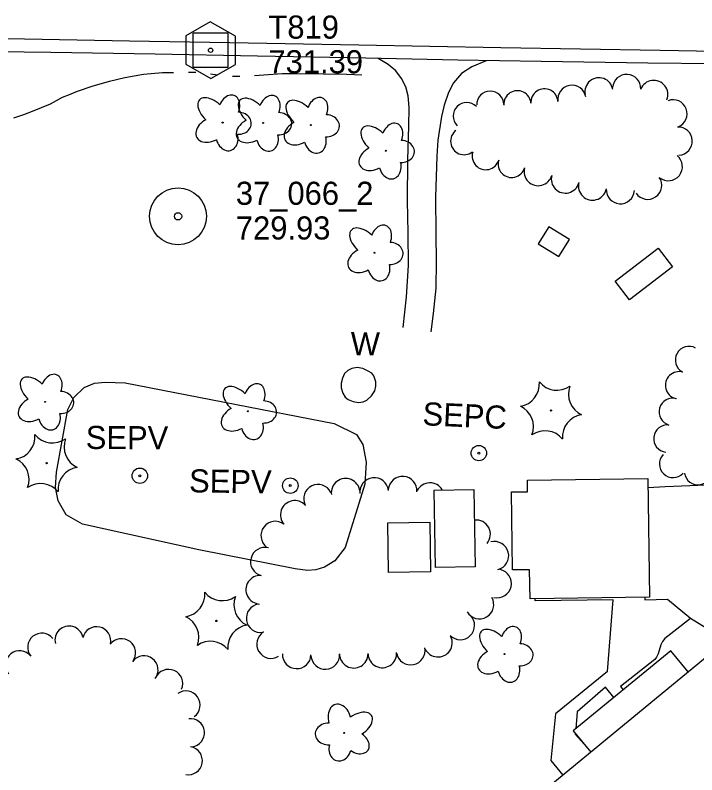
# Model space of a CAD drawing. Extents: x 589250 to 1188077, y 162953 to 363065.
# Drawn here: x 595007.4 to 595184.3, y 164851.4 to 165048.6 of the extents above; entities that cross this region are included whole.
import ezdxf

# ---------------------------------------------------------------- set-up
doc = ezdxf.new("R2010")
doc.units = 0
for name, color, linetype in [('E_BLD', 7, 'Continuous'), ('E_DWY', 7, 'Continuous'), ('E_LAND_TreeLine_P', 7, 'Continuous'), ('E_LAND_Vegetation', 7, 'Continuous'), ('E_MAP_Control', 7, 'Continuous'), ('E_MAP_Limits', 7, 'Continuous'), ('E_MAP_PassPoints', 7, 'Continuous'), ('E_MISCPROP_Septic', 7, 'Continuous'), ('E_MISCPROP_Septic_Dash', 7, 'Continuous'), ('E_MISCPROP_Text', 7, 'Continuous'), ('E_PATH_Sidewalk', 7, 'Continuous'), ('E_RDWY', 7, 'Continuous'), ('E_RDWY_Gravel', 7, 'Continuous'), ('E_WAL', 7, 'Continuous'), ('E_WAL_Text', 7, 'Continuous'), ('E_WTR_FlowLine', 7, 'Continuous')]:
    doc.layers.add(name, color=color, linetype=linetype)

msp = doc.modelspace()

# ---------------------------------------------------------------- linework, layer by layer
at = {"layer": 'E_BLD'}
for p, q in [((595140.34, 164927.89), (595171.6, 164928.33)), ((595140.38, 164924.92), (595140.34, 164927.89)), ((595171.6, 164928.33), (595172.03, 164897.51)), ((595116.13, 164925.34), (595126.42, 164925.53)), ((595126.42, 164925.53), (595126.8, 164905.41)), ((595116.51, 164905.22), (595116.13, 164925.34)), ((595136.2, 164924.87), (595140.38, 164924.92)), ((595136.48, 164904.62), (595136.2, 164924.87)), ((595104.13, 164916.85), (595115.01, 164916.98)), ((595104.28, 164903.96), (595104.13, 164916.85)), ((595115.01, 164916.98), (595115.16, 164904.09)), ((595115.16, 164904.09), (595104.28, 164903.96)), ((595126.8, 164905.41), (595116.51, 164905.22)), ((595140.9, 164904.68), (595136.48, 164904.62)), ((595141, 164897.08), (595140.9, 164904.68)), ((595172.03, 164897.51), (595141, 164897.08)), ((595177.55, 164883.63), (595152.19, 164862.87)), ((595182.03, 164878.16), (595177.55, 164883.63)), ((595152.19, 164862.87), (595156.74, 164857.31))]:
    msp.add_line(p, q, dxfattribs=at)
at = {"layer": 'E_DWY'}
for p, q in [((595104.17, 165035.85), (595101.58, 165037.36)), ((595129.62, 165036.8), (595125.9, 165035.21)), ((595106.17, 165034.16), (595104.17, 165035.85)), ((595107.68, 165032.2), (595106.17, 165034.16)), ((595125.9, 165035.21), (595123.24, 165033.49)), ((595108.78, 165030.05), (595107.68, 165032.2)), ((595123.24, 165033.49), (595121.15, 165031.02)), ((595109.35, 165027.65), (595108.78, 165030.05)), ((595121.15, 165031.02), (595119.84, 165028.58)), ((595119.84, 165028.58), (595118.71, 165025.29)), ((595109.64, 165024.67), (595109.35, 165027.65)), ((595109.55, 165019.83), (595109.64, 165024.67)), ((595118.71, 165025.29), (595118, 165022.35)), ((595118, 165022.35), (595117.1, 165016.13)), ((595109.27, 165011.06), (595109.55, 165019.83)), ((595117.1, 165016.13), (595116.8, 165012.02)), ((595109.22, 165000.46), (595109.27, 165011.06)), ((595116.8, 165012.02), (595116.5, 165001.39)), ((595109.38, 164992.14), (595109.22, 165000.46)), ((595116.5, 165001.39), (595116.6, 164991.89)), ((595109.47, 164983.62), (595109.38, 164992.14)), ((595116.6, 164991.89), (595116.67, 164984.67)), ((595116.67, 164984.67), (595116.57, 164977.76)), ((595108.92, 164975.5), (595109.47, 164983.62)), ((595116.57, 164977.76), (595115.9, 164971.14)), ((595108.13, 164967.52), (595108.92, 164975.5)), ((595115.9, 164971.14), (595115.3, 164966.4)), ((595176.03, 164926.17), (595171.63, 164925.97)), ((595186.73, 164926.61), (595176.03, 164926.17)), ((595170.77, 164897.49), (595170.77, 164896.85)), ((595170.77, 164896.85), (595176.63, 164897.01)), ((595176.63, 164897.01), (595182.63, 164892.06)), ((595182.63, 164892.06), (595190.56, 164887.17))]:
    msp.add_line(p, q, dxfattribs=at)
at = {"layer": 'E_LAND_TreeLine_P'}
for centre, radius, start, end in [((595158.88, 165028.72), 3.65, 10.0291, 190.0291), ((595166.09, 165029.6), 3.65, 356.9488, 176.9488), ((595151.85, 165026.79), 3.65, 9.3476, 189.3476), ((595173.11, 165028.04), 3.65, 337.9376, 157.9376), ((595130.7, 165025.36), 3.52, 0.417, 180.417), ((595137.73, 165025.5), 3.52, 3.7681, 183.7681), ((595144.75, 165025.96), 3.52, 3.7681, 183.7681), ((595178.12, 165023.01), 3.65, 291.064, 111.064), ((595124.58, 165022.41), 3.52, 44.8009, 224.8009), ((595123.91, 165015.9), 3.52, 127.2869, 307.2869), ((595179.46, 165015.93), 3.65, 273.0196, 93.0196), ((595129.51, 165012.02), 3.52, 163.1678, 343.1678), ((595136.24, 165009.99), 3.52, 163.1678, 343.1678), ((595176.89, 165009.29), 3.65, 231.8458, 51.8458), ((595143.13, 165008), 3.65, 164.6145, 344.6145), ((595150.16, 165006.07), 3.65, 164.6145, 344.6145), ((595171.53, 165004.46), 3.65, 214.1071, 34.1071), ((595157.22, 165004.24), 3.65, 165.6007, 345.6007), ((595164.43, 165003.3), 3.65, 176.2657, 356.2657), ((595182.25, 164959.1), 3.55, 60.8567, 240.8567), ((595179.68, 164952.54), 3.55, 74.2894, 254.2894), ((595178.03, 164945.64), 3.55, 73.7861, 253.7861), ((595176.63, 164938.71), 3.55, 83.3592, 263.3592), ((595178.11, 164932.13), 3.55, 136.7809, 316.7809), ((595184.59, 164930.28), 3.55, 188.7829, 8.7829), ((595093.16, 164924.65), 3.71, 7.3853, 187.3853), ((595100.57, 164924.85), 3.71, 6.5543, 186.5543), ((595107.94, 164925.19), 3.71, 355.3598, 175.3598), ((595085.99, 164923.1), 3.71, 26.0325, 206.0325), ((595115.02, 164923.52), 3.71, 30.1219, 152.8642), ((595079.96, 164918.91), 3.71, 41.4028, 221.4028), ((595074.9, 164913.53), 3.71, 53.1131, 233.1131), ((595127.01, 164913.86), 3.71, 319.8726, 96.742), ((595131.76, 164908.29), 3.71, 284.124, 104.124), ((595072.2, 164906.75), 3.71, 75.0215, 255.0215), ((595132.46, 164901.09), 3.71, 257.283, 77.283), ((595071.01, 164899.48), 3.71, 87.0505, 267.0505), ((595127.89, 164895.64), 3.71, 210.1619, 30.1619), ((595071.11, 164892.1), 3.71, 99.0129, 279.0129), ((595122.91, 164890.22), 3.71, 224.5076, 44.5076), ((595021.41, 164886.39), 3.67, 14.008, 194.008), ((595014.34, 164884.53), 3.67, 38.5353, 218.5353), ((595028.55, 164886.21), 3.67, 347.3618, 167.3618), ((595073.82, 164885.36), 3.71, 121.7457, 301.7457), ((595035.01, 164883.11), 3.67, 322.542, 142.542), ((595117.13, 164885.73), 3.71, 205.0939, 25.0939), ((595110.05, 164883.69), 3.71, 191.322, 11.322), ((595008.61, 164879.97), 3.67, 38.5353, 218.5353), ((595040.84, 164878.66), 3.67, 322.8484, 142.8484), ((595080.47, 164882.7), 3.71, 178.0892, 358.0892), ((595087.88, 164882.53), 3.71, 182.9506, 2.9506), ((595095.28, 164882.86), 3.71, 180.417, 0.417), ((595102.69, 164882.95), 3.71, 183.4945, 3.4945), ((595047.22, 164875.14), 3.67, 336.4545, 156.4545), ((595051.76, 164869.53), 3.67, 305.3364, 125.3364), ((595052.88, 164862.35), 3.67, 276.5325, 96.5325), ((595052.32, 164855.11), 3.67, 260.1122, 80.1122)]:
    msp.add_arc(centre, radius, start, end, dxfattribs=at)
at = {"layer": 'E_LAND_Vegetation'}
for centre, radius in [((595061.26, 165020.74), 0.128), ((595071.75, 165020.63), 0.128), ((595084.14, 165020.08), 0.128), ((595103.58, 165013.41), 0.128), ((595100.66, 164986.94), 0.128), ((595015.19, 164948.25), 0.128), ((595067.83, 164945.79), 0.128), ((595146.44, 164946), 0.167), ((595015.58, 164932.32), 0.167), ((595059.62, 164891.37), 0.167), ((595134.37, 164882.76), 0.128), ((595092.79, 164862.31), 0.128)]:
    msp.add_circle(centre, radius, dxfattribs=at)
for centre, radius, start, end in [((595137.54, 164952.92), 5.91, 279.2862, 4.9623), ((595147.99, 164957.16), 5.9, 219.2465, 305.0114), ((595156.89, 164950.24), 5.9, 159.2465, 245.0114), ((595136, 164941.75), 5.9, 339.2465, 65.0114), ((595155.31, 164939.12), 5.9, 99.2418, 185.0068), ((595006.67, 164939.25), 5.91, 279.2862, 4.9623), ((595017.12, 164943.49), 5.9, 219.2465, 305.0114), ((595144.9, 164934.83), 5.9, 39.2465, 125.0114), ((595026.02, 164936.57), 5.9, 159.2465, 245.0114), ((595005.13, 164928.08), 5.9, 339.2465, 65.0114), ((595024.44, 164925.45), 5.9, 99.2418, 185.0068), ((595014.04, 164921.15), 5.9, 39.2465, 125.0114), ((595050.72, 164898.3), 5.91, 279.2862, 4.9623), ((595061.17, 164902.54), 5.9, 219.2465, 305.0114), ((595070.07, 164895.61), 5.9, 159.2465, 245.0114), ((595049.18, 164887.12), 5.9, 339.2465, 65.0114), ((595068.49, 164884.49), 5.9, 99.2418, 185.0068), ((595058.08, 164880.2), 5.9, 39.2465, 125.0114)]:
    msp.add_arc(centre, radius, start, end, dxfattribs=at)
for centre, major_axis, ratio in [((595062.94, 165024.38), (-1.32, -3.38), 0.716896), ((595073.43, 165024.27), (-1.32, -3.38), 0.716896), ((595058.7, 165023.38), (3.45, -3.27), 0.560249), ((595069.19, 165023.26), (3.45, -3.27), 0.560249), ((595081.58, 165022.72), (3.45, -3.27), 0.560249), ((595085.82, 165023.73), (-1.32, -3.38), 0.716896), ((595065.24, 165020.56), (-3.45, 0.14), 0.832022), ((595075.73, 165020.45), (-3.45, 0.14), 0.832022), ((595088.12, 165019.91), (-3.45, 0.14), 0.832022), ((595058.26, 165018.87), (3.72, 1.99), 0.691916), ((595068.75, 165018.76), (3.72, 1.99), 0.691916), ((595081.14, 165018.22), (3.72, 1.99), 0.691916), ((595101.02, 165016.05), (3.45, -3.27), 0.560249), ((595105.26, 165017.06), (-1.32, -3.38), 0.716896), ((595062.38, 165017), (-0.89, 3.5), 0.782863), ((595072.87, 165016.88), (-0.89, 3.5), 0.782863), ((595085.26, 165016.34), (-0.89, 3.5), 0.782863), ((595107.56, 165013.24), (-3.45, 0.14), 0.832022), ((595100.58, 165011.55), (3.72, 1.99), 0.691916), ((595104.7, 165009.67), (-0.89, 3.5), 0.782863), ((595102.34, 164990.59), (-1.32, -3.38), 0.716896), ((595098.1, 164989.58), (3.45, -3.27), 0.560249), ((595104.64, 164986.77), (-3.45, 0.14), 0.832022), ((595097.67, 164985.08), (3.72, 1.99), 0.691916), ((595101.78, 164983.2), (-0.89, 3.5), 0.782863), ((595012.63, 164950.89), (3.45, -3.27), 0.560249), ((595016.87, 164951.89), (-1.32, -3.38), 0.716896), ((595069.51, 164949.44), (-1.32, -3.38), 0.716896), ((595065.27, 164948.43), (3.45, -3.27), 0.560249), ((595019.17, 164948.08), (-3.45, 0.14), 0.832022), ((595012.19, 164946.38), (3.72, 1.99), 0.691916), ((595071.81, 164945.62), (-3.45, 0.14), 0.832022), ((595016.31, 164944.51), (-0.89, 3.5), 0.782863), ((595064.84, 164943.93), (3.72, 1.99), 0.691916), ((595068.95, 164942.05), (-0.89, 3.5), 0.782863), ((595136.05, 164886.41), (-1.32, -3.38), 0.716896), ((595131.81, 164885.4), (3.45, -3.27), 0.560249), ((595138.35, 164882.59), (-3.45, 0.14), 0.832022), ((595131.37, 164880.9), (3.72, 1.99), 0.691916), ((595135.49, 164879.02), (-0.89, 3.5), 0.782863), ((595091.64, 164865.65), (1.11, -4.07), 0.691916), ((595095.93, 164864.23), (-3.95, -2.64), 0.560249), ((595088.89, 164862.06), (3.61, 0.09), 0.782863), ((595095.97, 164859.87), (-3, 2.04), 0.716896), ((595091.73, 164858.47), (0.91, 3.33), 0.832022)]:
    msp.add_ellipse(centre, major_axis=major_axis, ratio=ratio, start_param=1.570796, end_param=4.712389, dxfattribs=at)
at = {"layer": 'E_MAP_Control'}
for p, q in [((595053.63, 165035.01), (595053.63, 165044.01)), ((595053.63, 165044.01), (595062.63, 165044.01)), ((595053.63, 165035.01), (595053.63, 165044.01)), ((595053.63, 165044.01), (595062.63, 165044.01)), ((595062.63, 165044.01), (595062.63, 165035.01)), ((595062.63, 165044.01), (595062.63, 165035.01)), ((595062.63, 165035.01), (595053.63, 165035.01)), ((595062.63, 165035.01), (595053.63, 165035.01))]:
    msp.add_line(p, q, dxfattribs=at)
msp.add_lwpolyline([(595051.72, 165043.28), (595051.72, 165035.89), (595058.18, 165032.16), (595064.57, 165035.82), (595064.57, 165043.15), (595058.05, 165046.88)], close=True, dxfattribs=at)
msp.add_lwpolyline([(595051.72, 165043.28), (595051.72, 165035.89), (595058.18, 165032.16), (595064.57, 165035.82), (595064.57, 165043.15), (595058.05, 165046.88)], close=True, dxfattribs=at)
msp.add_circle((595058.13, 165039.51), 0.546, dxfattribs=at)
msp.add_circle((595058.13, 165039.51), 0.546, dxfattribs=at)
at = {"layer": 'E_MAP_Limits'}
msp.add_line((595191.23, 164885.74), (595092.3, 164804.2), dxfattribs=at)
at = {"layer": 'E_MAP_PassPoints'}
for radius in [7.38, 7.38, 0.945, 0.945]:
    msp.add_circle((595049.68, 164996.4), radius, dxfattribs=at)
at = {"layer": 'E_MISCPROP_Septic'}
for centre, radius in [((595127.72, 164934.94), 2), ((595127.72, 164934.94), 0.25), ((595039.76, 164929.07), 2), ((595039.76, 164929.07), 0.25), ((595078.81, 164926.5), 2), ((595078.81, 164926.5), 0.25)]:
    msp.add_circle(centre, radius, dxfattribs=at)
at = {"layer": 'E_MISCPROP_Septic_Dash'}
for p, q in [((595025.32, 164951.93), (595028.03, 164953.09)), ((595028.03, 164953.09), (595030.81, 164953.38)), ((595030.81, 164953.38), (595035.93, 164953.15)), ((595035.93, 164953.15), (595090.21, 164942.59)), ((595022.67, 164949.35), (595025.32, 164951.93)), ((595021.11, 164946.29), (595022.67, 164949.35)), ((595018.12, 164930.03), (595021.11, 164946.29)), ((595090.21, 164942.59), (595095.95, 164939.8)), ((595095.95, 164939.8), (595097.6, 164937.2)), ((595097.6, 164937.2), (595098.45, 164932.63)), ((595098.45, 164932.63), (595098.12, 164926.91)), ((595017.88, 164926.05), (595018.12, 164930.03)), ((595018.61, 164922.57), (595017.88, 164926.05)), ((595098.12, 164926.91), (595093.01, 164910.42)), ((595020.65, 164918.88), (595018.61, 164922.57)), ((595024.87, 164916.46), (595020.65, 164918.88)), ((595055.04, 164909.87), (595024.87, 164916.46)), ((595080.08, 164904.93), (595055.04, 164909.87)), ((595093.01, 164910.42), (595090.36, 164906.97)), ((595090.36, 164906.97), (595087.7, 164905.32)), ((595083.24, 164904.47), (595080.08, 164904.93)), ((595085.42, 164904.64), (595083.24, 164904.47)), ((595087.7, 164905.32), (595085.42, 164904.64))]:
    msp.add_line(p, q, dxfattribs=at)
at = {"layer": 'E_PATH_Sidewalk'}
for p, q in [((595145.91, 164993.68), (595143.15, 164989.23)), ((595151.23, 164990.38), (595145.91, 164993.68)), ((595143.15, 164989.23), (595148.47, 164985.93)), ((595148.47, 164985.93), (595151.23, 164990.38)), ((595163.08, 164979.6), (595174.26, 164988.12)), ((595174.26, 164988.12), (595177.98, 164983.25)), ((595177.98, 164983.25), (595166.79, 164974.72)), ((595166.79, 164974.72), (595163.08, 164979.6)), ((595142.35, 164896.64), (595142.34, 164897.1)), ((595162.61, 164896.84), (595142.35, 164896.64)), ((595161.08, 164878.23), (595162.61, 164896.84)), ((595182.66, 164892.05), (595178.28, 164888.68)), ((595178.28, 164888.68), (595175.97, 164886.81)), ((595175.97, 164886.81), (595175.38, 164886.02)), ((595174.98, 164885.14), (595174.29, 164882.82)), ((595175.38, 164886.02), (595174.98, 164885.14)), ((595174.29, 164882.82), (595173.83, 164881.97)), ((595173.35, 164881.37), (595164.49, 164874.36)), ((595173.83, 164881.97), (595173.35, 164881.37)), ((595161.08, 164878.23), (595147.65, 164867.24)), ((595164.49, 164874.36), (595165.17, 164873.5)), ((595160.6, 164874.15), (595153.27, 164867.83)), ((595162.77, 164871.53), (595160.6, 164874.15)), ((595147.65, 164867.24), (595146.41, 164855.19)), ((595153.27, 164867.83), (595152.86, 164863.41)), ((595152.74, 164862.2), (595152.73, 164862.01)), ((595152.73, 164862.01), (595155.13, 164859.28)), ((595146.41, 164855.19), (595149.55, 164851.39))]:
    msp.add_line(p, q, dxfattribs=at)
at = {"layer": 'E_RDWY'}
for p, q in [((595005.31, 165042.53), (595037.05, 165041.95)), ((595037.05, 165041.95), (595063.09, 165041.51)), ((595063.09, 165041.51), (595096.57, 165040.88)), ((595096.57, 165040.88), (595133.43, 165040.22)), ((595133.43, 165040.22), (595174.81, 165039.52)), ((595174.81, 165039.52), (595207.61, 165038.94))]:
    msp.add_line(p, q, dxfattribs=at)
at = {"layer": 'E_RDWY_Gravel'}
for p, q in [((595016.69, 165038.9), (594989.56, 165039.25)), ((595043.74, 165038.5), (595016.69, 165038.9)), ((595070.3, 165037.96), (595043.74, 165038.5)), ((595098.39, 165037.43), (595070.3, 165037.96)), ((595122.31, 165036.89), (595098.39, 165037.43)), ((595143.91, 165036.62), (595122.31, 165036.89)), ((595171.59, 165036.19), (595143.91, 165036.62)), ((595196.08, 165035.91), (595171.59, 165036.19))]:
    msp.add_line(p, q, dxfattribs=at)
at = {"layer": 'E_WAL'}
for p, q in [((595096.2, 164957.15), (595094.75, 164956.87)), ((595097.65, 164956.93), (595096.2, 164957.15)), ((595092.89, 164955.6), (595092.33, 164954.41)), ((595093.77, 164956.37), (595092.89, 164955.6)), ((595094.75, 164956.87), (595093.77, 164956.37)), ((595099.03, 164956.22), (595097.65, 164956.93)), ((595099.95, 164955.73), (595099.03, 164956.22)), ((595100.49, 164954.97), (595099.95, 164955.73)), ((595092.33, 164954.41), (595092, 164953.08)), ((595092, 164953.08), (595092.01, 164951.86)), ((595100.96, 164953.45), (595100.49, 164954.97)), ((595101, 164952.34), (595100.96, 164953.45)), ((595092.01, 164951.86), (595092.4, 164950.49)), ((595100.74, 164951.08), (595101, 164952.34)), ((595092.4, 164950.49), (595093.05, 164949.42)), ((595093.05, 164949.42), (595093.86, 164948.82)), ((595098.63, 164948.7), (595099.88, 164949.85)), ((595099.88, 164949.85), (595100.74, 164951.08)), ((595093.86, 164948.82), (595095.12, 164948.3)), ((595095.12, 164948.3), (595096.5, 164948.11)), ((595096.5, 164948.11), (595097.75, 164948.24)), ((595097.75, 164948.24), (595098.63, 164948.7))]:
    msp.add_line(p, q, dxfattribs=at)
at = {"layer": 'E_WTR_FlowLine'}
for p, q in [((595031.89, 165031.5), (595035.86, 165032.4)), ((595035.86, 165032.4), (595040.76, 165033.31)), ((595040.76, 165033.31), (595045.63, 165033.75)), ((595045.63, 165033.75), (595048.53, 165033.76)), ((595052.37, 165033.79), (595054.29, 165033.81)), ((595058.09, 165033.36), (595059.99, 165033.09)), ((595063.81, 165032.8), (595065.73, 165032.75)), ((595069.55, 165032.94), (595071.95, 165033.15)), ((595071.95, 165033.15), (595076.74, 165033.46)), ((595076.74, 165033.46), (595080.01, 165033.43)), ((595080.01, 165033.43), (595087.36, 165033.38)), ((595087.36, 165033.38), (595093.52, 165033.31)), ((595093.52, 165033.31), (595097.33, 165033.09)), ((595023.58, 165028.88), (595027.38, 165030.16)), ((595027.38, 165030.16), (595031.89, 165031.5)), ((595019.67, 165027.3), (595021.53, 165028.05)), ((595021.53, 165028.05), (595023.58, 165028.88)), ((595016.6, 165025.64), (595019.67, 165027.3)), ((595011.96, 165023.73), (595016.6, 165025.64)), ((595007.12, 165021.95), (595009.67, 165022.81)), ((595009.67, 165022.81), (595011.96, 165023.73))]:
    msp.add_line(p, q, dxfattribs=at)

# ---------------------------------------------------------------- texts
at = {"layer": 'E_MAP_Control'}
for s, p in [('T819', (595073.14, 165042.52)), ('T819', (595073.14, 165042.52)), ('731.39', (595073.14, 165033.52)), ('731.39', (595073.14, 165033.52))]:
    msp.add_text(s, height=6, dxfattribs=at).set_placement(p)
at = {"layer": 'E_MAP_PassPoints'}
for s, p in [('37_066_2', (595064.68, 164999.38)), ('37_066_2', (595064.68, 164999.38)), ('729.93', (595064.68, 164990.38)), ('729.93', (595064.68, 164990.38))]:
    msp.add_text(s, height=6, dxfattribs=at).set_placement(p)
at = {"layer": 'E_MISCPROP_Text'}
for s, rotation, p in [('SEPC', 357.3396, (595113.02, 164942.2)), ('SEPV', 359.7053, (595025.73, 164936.02)), ('SEPV', 359.1648, (595052.52, 164924.77))]:
    msp.add_text(s, height=6, rotation=rotation, dxfattribs=at).set_placement(p)
at = {"layer": 'E_WAL_Text'}
msp.add_text('W', height=6, rotation=359.0351, dxfattribs=at).set_placement((595094.42, 164960.39))

doc.saveas('drawing.dxf')
